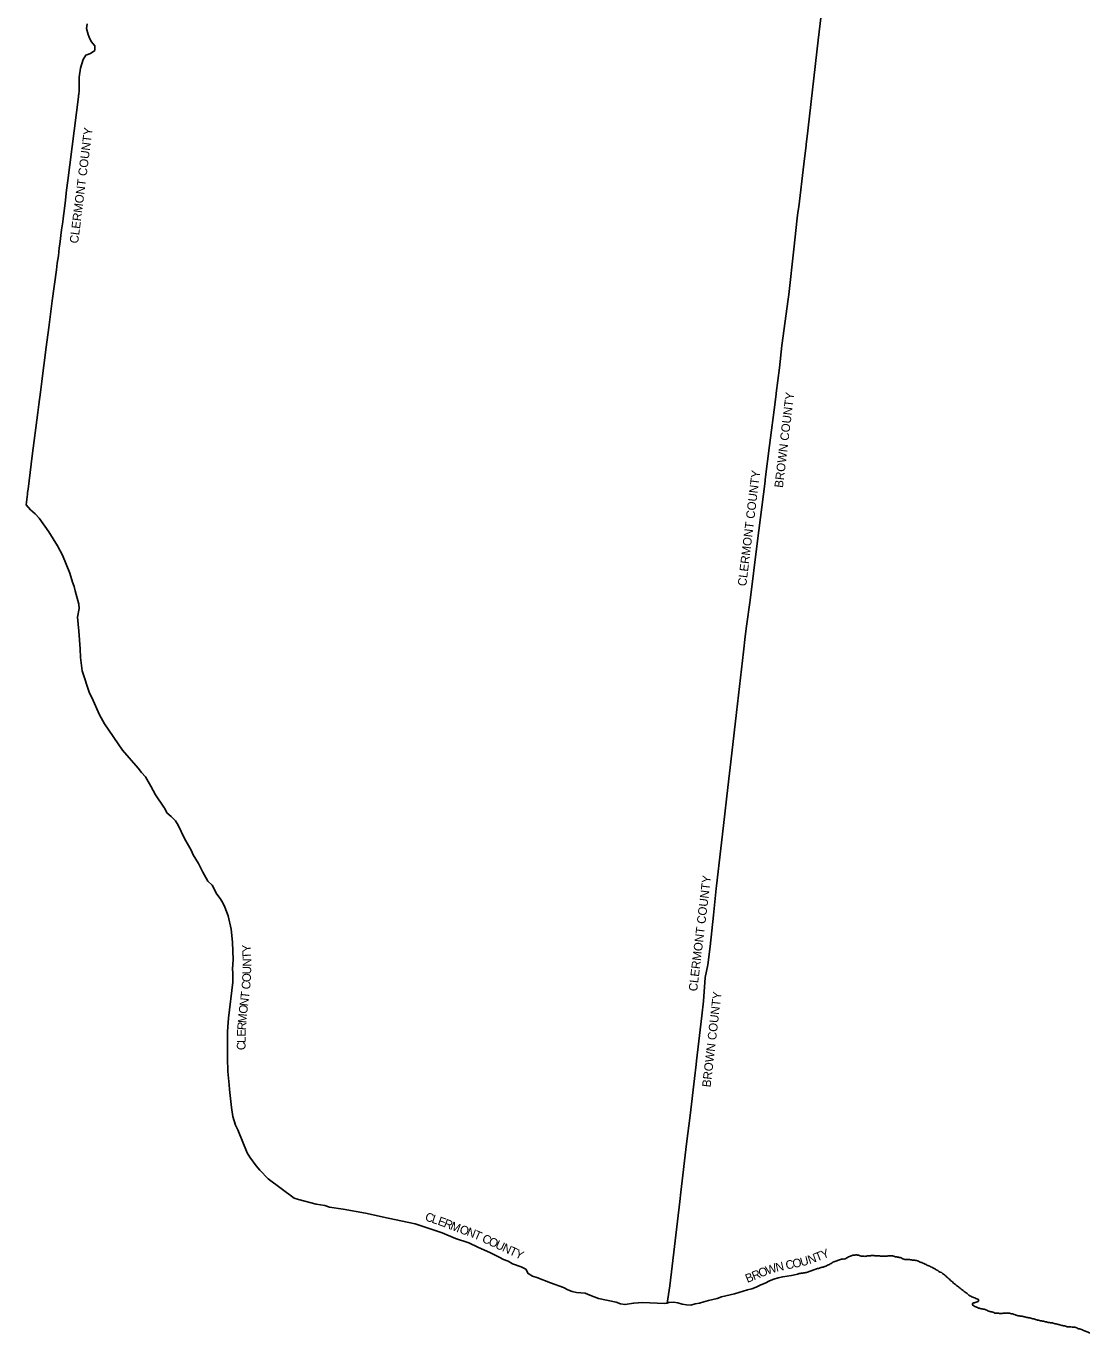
# Model space of a CAD drawing. Extents: x 1442749 to 1756758, y 235267 to 677782.
# Drawn here: x 1451455 to 1574798, y 281218 to 432795 of the extents above; entities that cross this region are included whole.
import ezdxf

# ---------------------------------------------------------------- set-up
doc = ezdxf.new("R2010")
doc.units = 0
doc.layers.add('GM_X_Adjacent_County', color=7, linetype='Continuous')
doc.layers.add('GM_X_Adjacent_County_Text', color=7, linetype='Continuous')

msp = doc.modelspace()

# ---------------------------------------------------------------- linework, layer by layer
at = {"layer": 'GM_X_Adjacent_County'}
for points in [[(1544031, 437305), (1543312, 431173), (1542121, 420986), (1542043, 420309), (1541904, 419113), (1541888, 418982), (1541631, 416769), (1541060, 411851), (1540946, 411161), (1540842, 410533), (1540486, 406917), (1539880, 401684), (1539798, 401120), (1539083, 395731), (1538810, 393176), (1538438, 390209), (1538423, 390126), (1538305, 389185), (1537668, 384165), (1537157, 380191), (1537139, 380009), (1536205, 372785), (1535397, 366216), (1534972, 363186), (1534842, 361983), (1534628, 360199), (1533821, 353172), (1533276, 348457), (1532824, 344490), (1532312, 340083), (1532006, 337422), (1531505, 333071), (1531469, 332747), (1531158, 329654), (1530772, 326029), (1530509, 323916), (1530186, 322432), (1530006, 319686), (1529806, 317987), (1529183, 312760), (1529136, 312365), (1528943, 310711), (1528465, 306424), (1528044, 303145), (1527379, 297549), (1527248, 296442), (1526093, 286681), (1525783, 284661), (1525491, 284643), (1522930, 284742), (1521912, 284674), (1520895, 284496), (1520391, 284580), (1519889, 284772), (1517837, 285223), (1516825, 285593), (1516295, 285825), (1515279, 285907), (1514779, 286005), (1514277, 286192), (1513760, 286483), (1512240, 287026), (1510678, 287625), (1510161, 287793), (1509660, 288096), (1509378, 288605), (1508864, 288869), (1507847, 289231), (1507344, 289532), (1506825, 289714), (1506322, 290012), (1505306, 290510), (1503818, 291159), (1502795, 291660), (1501248, 292155), (1499689, 292803), (1497722, 293476), (1496583, 293865), (1493444, 294506), (1490796, 295103), (1488222, 295564), (1486642, 295784), (1486104, 296006), (1485089, 296153), (1483023, 296702), (1482514, 296841), (1479516, 299067), (1478549, 300083), (1478115, 300590), (1477391, 301603), (1477091, 302106), (1475982, 304757), (1475733, 305300), (1475440, 306313), (1475254, 307375), (1475023, 309453), (1475009, 309990), (1474839, 311525), (1474793, 313081), (1474794, 316182), (1474897, 317209), (1474903, 317724), (1475415, 321906), (1475425, 322384), (1475435, 322924), (1475398, 323427), (1475478, 324495), (1475368, 326529), (1475219, 328053), (1474892, 329579), (1474500, 330586), (1474255, 331101), (1473941, 331609), (1473551, 332115), (1473025, 333134), (1472524, 333628), (1471944, 334640), (1471433, 335664), (1470815, 336687), (1470573, 337220), (1469800, 338567), (1469065, 340116), (1468782, 340627), (1468275, 341122), (1467768, 341549), (1467534, 342058), (1467435, 342203), (1466464, 343636), (1465931, 344641), (1465303, 345708), (1464818, 346210), (1464438, 346735), (1462612, 348813), (1460540, 351876), (1459951, 352908), (1459077, 354924), (1458813, 355431), (1457965, 358013), (1457739, 359551), (1457733, 360559), (1457545, 362630), (1457400, 364224), (1457594, 365244), (1457550, 365751), (1457123, 367289), (1457033, 367800), (1456831, 368311), (1456519, 369330), (1455653, 371414), (1455095, 372512), (1454077, 374124), (1452952, 375713), (1452498, 376226), (1451976, 376700), (1451455, 377264), (1451610, 378515), (1451631, 378686), (1451682, 379093), (1452162, 382944), (1452826, 387980), (1452942, 388910), (1453122, 390352), (1453276, 391588), (1453354, 392217), (1453506, 393433), (1453770, 395544), (1454073, 397837), (1454481, 400916), (1454960, 404515), (1455061, 405298), (1455189, 406137), (1455298, 407089), (1455355, 407519), (1455573, 409158), (1455667, 409869), (1455697, 410095), (1455744, 410474), (1455819, 411054), (1455965, 412270), (1456150, 413756), (1456288, 414870), (1457514, 424599), (1457536, 424771), (1457545, 424848), (1457548, 424871), (1457598, 425330), (1457620, 426879), (1457748, 427919), (1458056, 428926), (1458391, 429436), (1458903, 429639), (1459405, 429974), (1459423, 430496), (1458999, 431020), (1458752, 431533), (1458661, 431840), (1458455, 432537), (1458525, 433058)], [(1544031, 437305), (1543312, 431173), (1542121, 420986), (1542043, 420309), (1541904, 419113), (1541888, 418982), (1541631, 416769), (1541060, 411851), (1540946, 411161), (1540842, 410533), (1540486, 406917), (1539880, 401684), (1539798, 401120), (1539083, 395731), (1538810, 393176), (1538438, 390209), (1538423, 390126), (1538305, 389185), (1537668, 384165), (1537157, 380191), (1537139, 380009), (1536205, 372785), (1535397, 366216), (1534972, 363186), (1534842, 361983), (1534628, 360199), (1533821, 353172), (1533276, 348457), (1532824, 344490), (1532312, 340083), (1532006, 337422), (1531505, 333071), (1531469, 332747), (1531158, 329654), (1530772, 326029), (1530509, 323916), (1530186, 322432), (1530006, 319686), (1529806, 317987), (1529183, 312760), (1529136, 312365), (1528943, 310711), (1528465, 306424), (1528044, 303145), (1527379, 297549), (1527248, 296442), (1526093, 286681), (1525783, 284661), (1525992, 284724), (1526500, 284765), (1527007, 284684), (1527512, 284543), (1528026, 284460), (1528527, 284446), (1529034, 284567), (1529538, 284676), (1530052, 284808), (1530568, 284970), (1531073, 285075), (1531583, 285213), (1532088, 285389), (1532594, 285528), (1533097, 285646), (1533599, 285758), (1534100, 285902), (1534606, 286037), (1535109, 286223), (1535616, 286341), (1536117, 286531), (1536630, 286785), (1537136, 286998), (1537638, 287259), (1538142, 287436), (1538658, 287612), (1539195, 287727), (1539709, 287801), (1540219, 287890), (1540727, 287994), (1540893, 288043), (1540995, 288067), (1541097, 288089), (1541205, 288113), (1541311, 288131), (1541421, 288143), (1541531, 288157), (1541639, 288173), (1541749, 288189), (1541851, 288203), (1541957, 288221), (1542061, 288257), (1542161, 288296), (1542263, 288346), (1542369, 288378), (1542471, 288414), (1542585, 288460), (1542689, 288504), (1542793, 288538), (1542897, 288570), (1543007, 288598), (1543109, 288640), (1543225, 288672), (1543329, 288699), (1543431, 288735), (1543539, 288757), (1543647, 288789), (1543757, 288821), (1543857, 288843), (1543968, 288883), (1544068, 288917), (1544168, 288963), (1544278, 289005), (1544390, 289063), (1544490, 289110), (1544600, 289164), (1544700, 289224), (1544804, 289280), (1544910, 289344), (1545014, 289400), (1545118, 289446), (1545220, 289498), (1545334, 289553), (1545440, 289591), (1545546, 289623), (1545662, 289661), (1545778, 289701), (1545886, 289721), (1545994, 289753), (1546096, 289773), (1546200, 289789), (1546306, 289783), (1546407, 289815), (1546507, 289859), (1546611, 289905), (1546713, 289963), (1546819, 290024), (1546923, 290070), (1547031, 290114), (1547131, 290162), (1547231, 290196), (1547333, 290216), (1547439, 290230), (1547553, 290250), (1547653, 290268), (1547761, 290260), (1547867, 290238), (1547971, 290212), (1548071, 290200), (1548183, 290170), (1548297, 290134), (1548403, 290118), (1548505, 290110), (1548605, 290104), (1548716, 290094), (1548816, 290100), (1548916, 290120), (1549028, 290146), (1549136, 290164), (1549242, 290166), (1549344, 290166), (1549444, 290176), (1549550, 290180), (1549660, 290176), (1549762, 290176), (1549870, 290168), (1549970, 290164), (1550080, 290156), (1550180, 290148), (1550282, 290172), (1550398, 290172), (1550518, 290130), (1550628, 290114), (1550744, 290114), (1550860, 290108), (1550985, 290114), (1551085, 290126), (1551191, 290134), (1551297, 290134), (1551411, 290148), (1551531, 290142), (1551631, 290138), (1551735, 290152), (1551841, 290144), (1551951, 290142), (1552007, 290124), (1552057, 290108), (1552159, 290082), (1552263, 290050), (1552399, 290028), (1552499, 290007), (1552603, 289993), (1552703, 289979), (1552805, 289943), (1552919, 289903), (1553019, 289855), (1553120, 289805), (1553226, 289759), (1553346, 289737), (1553458, 289725), (1553576, 289723), (1553682, 289715), (1553786, 289717), (1553890, 289713), (1553998, 289681), (1554114, 289671), (1554224, 289649), (1554354, 289640), (1554496, 289632), (1554604, 289620), (1554708, 289618), (1554808, 289562), (1554922, 289516), (1555034, 289468), (1555136, 289432), (1555244, 289398), (1555345, 289366), (1555447, 289322), (1555553, 289276), (1555695, 289197), (1555803, 289139), (1555913, 289081), (1556017, 289031), (1556123, 288987), (1556231, 288937), (1556331, 288895), (1556475, 288824), (1556593, 288766), (1556727, 288702), (1556891, 288618), (1556991, 288544), (1557151, 288445), (1557293, 288353), (1557450, 288273), (1557608, 288201), (1557708, 288115), (1557824, 288024), (1557924, 287946), (1558026, 287864), (1558126, 287778), (1558232, 287684), (1558336, 287583), (1558436, 287483), (1558550, 287397), (1558652, 287299), (1558758, 287217), (1558858, 287122), (1558980, 286996), (1559096, 286908), (1559212, 286814), (1559320, 286729), (1559436, 286651), (1559551, 286567), (1559659, 286479), (1559765, 286389), (1559885, 286280), (1559993, 286194), (1560099, 286118), (1560237, 286016), (1560343, 285933), (1560453, 285843), (1560559, 285767), (1560669, 285663), (1560777, 285583), (1560887, 285512), (1560993, 285460), (1561109, 285402), (1561211, 285350), (1561311, 285316), (1561453, 285270), (1561577, 285216), (1561705, 285174), (1561808, 285125), (1561908, 285059), (1561902, 284957), (1561834, 284857), (1561728, 284811), (1561611, 284781), (1561511, 284739), (1561411, 284719), (1561309, 284693), (1561205, 284634), (1561181, 284532), (1561227, 284430), (1561329, 284360), (1561445, 284290), (1561564, 284232), (1561666, 284183), (1561766, 284145), (1561880, 284097), (1561986, 284067), (1562096, 284041), (1562200, 284011), (1562314, 283993), (1562418, 283979), (1562540, 283959), (1562640, 283943), (1562748, 283905), (1562854, 283861), (1562968, 283788), (1563078, 283740), (1563204, 283710), (1563328, 283674), (1563430, 283644), (1563540, 283610), (1563674, 283564), (1563783, 283522), (1563891, 283496), (1564001, 283490), (1564105, 283492), (1564207, 283500), (1564317, 283478), (1564417, 283474), (1564537, 283474), (1564649, 283482), (1564757, 283488), (1564808, 283486), (1564871, 283484), (1564979, 283494), (1565083, 283518), (1565187, 283526), (1565293, 283508), (1565399, 283498), (1565499, 283498), (1565605, 283458), (1565713, 283440), (1565829, 283420), (1565933, 283380), (1566035, 283346), (1566162, 283291), (1566264, 283261), (1566368, 283235), (1566496, 283211), (1566606, 283183), (1566724, 283167), (1566828, 283157), (1566938, 283141), (1567060, 283117), (1567172, 283095), (1567276, 283073), (1567378, 283037), (1567500, 283017), (1567606, 282995), (1567722, 282963), (1567830, 282953), (1567940, 282923), (1568072, 282875), (1568184, 282847), (1568290, 282831), (1568401, 282803), (1568507, 282767), (1568641, 282731), (1568745, 282702), (1568847, 282692), (1568953, 282658), (1569059, 282626), (1569191, 282596), (1569317, 282576), (1569423, 282562), (1569533, 282534), (1569637, 282512), (1569753, 282486), (1569857, 282466), (1569975, 282438), (1570131, 282408), (1570239, 282394), (1570343, 282382), (1570449, 282366), (1570550, 282338), (1570666, 282310), (1570792, 282276), (1570900, 282254), (1571000, 282228), (1571110, 282198), (1571214, 282176), (1571332, 282148), (1571432, 282120), (1571534, 282089), (1571634, 282071), (1571742, 282051), (1571848, 282025), (1571972, 281989), (1572076, 281967), (1572176, 281933), (1572282, 281913), (1572384, 281907), (1572496, 281921), (1572606, 281915), (1572744, 281891), (1572851, 281893), (1572953, 281891), (1573059, 281867), (1573167, 281833), (1573281, 281789), (1573389, 281739), (1573489, 281699), (1573611, 281685), (1573715, 281639), (1573819, 281597), (1573941, 281551), (1574057, 281506), (1574171, 281466), (1574277, 281418), (1574387, 281378), (1574489, 281340), (1574595, 281288), (1574699, 281238), (1574799, 281218)]]:
    msp.add_lwpolyline(points, dxfattribs=at)

# ---------------------------------------------------------------- texts
at = {"layer": 'GM_X_Adjacent_County_Text'}
for s, rotation, p in [('CLERMONT COUNTY', 82.79761, (1457476, 407547)), ('BROWN COUNTY', 83.17339, (1539201, 379205)), ('CLERMONT COUNTY', 83.03748, (1534948, 367789)), ('CLERMONT COUNTY', 83.05669, (1529253, 320794)), ('Y', 92.81532, (1477530, 325388)), ('T', 91.79051, (1477554, 324621)), ('N', 90.0484, (1477555, 323703)), ('O', 87.24107, (1477489, 321882)), ('U', 88.58379, (1477533, 322791)), ('C', 84.79576, (1477412, 321025)), ('N', 83.04728, (1477179, 319070)), ('T', 83.16116, (1477286, 319950)), ('BROWN COUNTY', 83.38071, (1530815, 309668)), ('O', 83.13845, (1477073, 318192)), ('R', 84.92763, (1476913, 316300)), ('M', 85.33675, (1476986, 317119)), ('L', 89.72003, (1476889, 314827)), ('E', 88.36343, (1476893, 315568)), ('C', 89.98434, (1476889, 314014)), ('C', 341.10552, (1497627, 294293)), ('L', 341.0235, (1498397, 294029)), ('E', 340.42211, (1499102, 293787)), ('R', 338.73676, (1499799, 293539)), ('M', 338.11343, (1500555, 293245)), ('O', 341.89923, (1501631, 292815)), ('N', 339.37892, (1502461, 292544)), ('T', 336.32399, (1503276, 292238)), ('C', 335.29721, (1504233, 291813)), ('O', 335.27882, (1504972, 291473)), ('U', 335.27882, (1505775, 291103)), ('N', 335.27882, (1506579, 290733)), ('T', 335.27389, (1507382, 290364)), ('Y', 335.16437, (1508061, 290051)), ('C', 11.46268, (1539621, 288561)), ('O', 11.8915, (1540427, 288725)), ('U', 15.1171, (1541352, 288922)), ('N', 19.67069, (1542288, 289178)), ('T', 21.53605, (1543155, 289488)), ('Y', 21.51927, (1543850, 289763)), ('B', 22.46946, (1535091, 287003)), ('R', 22.41143, (1535843, 287314)), ('O', 21.9002, (1536593, 287624)), ('W', 18.53387, (1537399, 287948)), ('N', 12.69254, (1538466, 288307))]:
    msp.add_text(s, height=1000, rotation=rotation, dxfattribs=at).set_placement(p)

doc.saveas('drawing.dxf')
